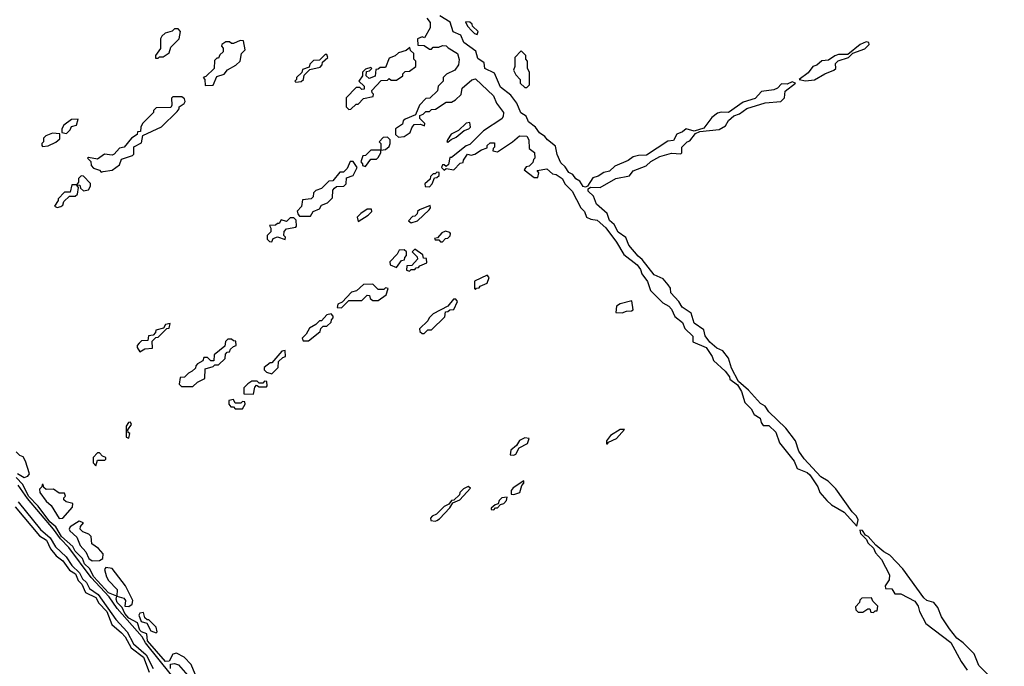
# Model space of a CAD drawing. Extents: x 2889633 to 3052318, y 540750 to 918690.
# Tile 338 of 656: x 2938370 to 2943739, y 769217 to 772740. Entities that reach past the tile are written whole.
import ezdxf

# ---------------------------------------------------------------- set-up
doc = ezdxf.new("R2010")
doc.units = 0

msp = doc.modelspace()

# ---------------------------------------------------------------- linework, layer by layer
at = {"layer": '0CON02XD'}
for points in [[(2940589.3, 772749.3), (2940607.5, 772725), (2940607.5, 772695), (2940578.3, 772641.7), (2940565, 772647.5), (2940540, 772635), (2940541.7, 772601.7), (2940575, 772600), (2940605, 772580), (2940615, 772580), (2940625, 772590), (2940655, 772590), (2940675, 772600), (2940695, 772597.5), (2940707, 772587), (2940756.7, 772555), (2940767, 772523), (2940762.5, 772495), (2940742.5, 772465), (2940697.5, 772442.5), (2940680, 772425), (2940680, 772405), (2940651.7, 772378.3), (2940648.3, 772351.7), (2940607, 772313), (2940585, 772310), (2940550, 772275), (2940528.3, 772221.7), (2940471.7, 772198.3), (2940461.7, 772188.3), (2940458.3, 772171.7), (2940420, 772145), (2940420, 772115), (2940435, 772100), (2940467, 772103), (2940500, 772125), (2940508.3, 772151.7), (2940521.7, 772168.3), (2940555, 772170), (2940578.3, 772161.7), (2940580, 772175), (2940551.7, 772201.7), (2940551.7, 772218.3), (2940570, 772225), (2940585, 772240), (2940605, 772240), (2940615, 772250), (2940637, 772253), (2940695, 772290), (2940725, 772290), (2940747, 772303), (2940777, 772333), (2940783.6, 772366.4), (2940835, 772412.5), (2940855, 772417.5), (2940953.3, 772325), (2940970, 772285), (2941007.5, 772235), (2941007, 772213), (2941000, 772200), (2940900, 772135), (2940825, 772060), (2940805, 772052.5), (2940725, 771990), (2940715, 771990), (2940708.3, 771951.7), (2940695, 771940), (2940685, 771950), (2940675, 771950), (2940670, 771935), (2940685, 771920), (2940695, 771930), (2940737, 771923), (2940771.7, 771958.3), (2940788.3, 771961.7), (2940790, 771975), (2940811.7, 772008.3), (2940832.5, 772002.5), (2940851.7, 772008.3), (2940888.3, 772031.7), (2940918.3, 772041.7), (2940920, 772055), (2940935, 772070), (2940958.3, 772068.3), (2940960, 772045), (2940951.7, 772038.3), (2940950, 772025), (2940975, 772020), (2941057.5, 772075), (2941095, 772107.5), (2941135.9, 772105.9), (2941146.7, 772085), (2941148.3, 772038.3), (2941177, 772017), (2941180, 771985), (2941171.7, 771978.3), (2941168.3, 771961.7), (2941148.3, 771941.7), (2941131.7, 771938.3), (2941121.7, 771921.7), (2941175, 771880), (2941195, 771880), (2941200, 771905), (2941191.7, 771918.3), (2941245, 771927.5), (2941275, 771900), (2941295, 771897.5), (2941327.5, 771875), (2941343.9, 771843.9), (2941382.5, 771805), (2941430, 771715), (2941450, 771695), (2941460, 771665), (2941483.8, 771653.8), (2941518.3, 771648.3), (2941565.9, 771605.9), (2941625, 771527.5), (2941665, 771460), (2941737.5, 771405), (2941755, 771380), (2941762.5, 771355), (2941793.6, 771313.6), (2941810, 771265), (2941877, 771197), (2941909.5, 771179.5), (2941923.6, 771163.6), (2941942.5, 771122.5), (2941985, 771090), (2941997, 771057), (2942040, 771015), (2942040, 770985), (2942113.3, 770955), (2942146.7, 770905), (2942153.8, 770883.8), (2942217.5, 770825), (2942240, 770795), (2942241.7, 770781.7), (2942285, 770750), (2942306.7, 770715), (2942323.9, 770653.9), (2942359.3, 770619.3), (2942375, 770590), (2942408.3, 770568.3), (2942412.5, 770545), (2942425, 770530), (2942455, 770530), (2942493, 770493), (2942512.5, 770435), (2942592.5, 770335), (2942610, 770295), (2942663.6, 770273.6), (2942679.5, 770259.5), (2942722.5, 770195), (2942733.9, 770163.9), (2942770.7, 770120.7), (2942797, 770097), (2942866.4, 770056.4), (2942935, 769980)], [(2942935, 769980), (2942942.5, 770015), (2942933.3, 770035), (2942909.2, 770059.2), (2942820.8, 770185), (2942779.2, 770225), (2942739.3, 770249.3), (2942648.1, 770348.1), (2942619.2, 770389.2), (2942601.2, 770445), (2942548.6, 770515), (2942454.4, 770604.4), (2942435.4, 770635.4), (2942409.5, 770649.5), (2942345, 770720.8), (2942288.8, 770768.8), (2942252, 770842), (2942235.8, 770895.8), (2942205, 770936.2), (2942171.2, 770951.2), (2942133.2, 770983.2), (2942108.5, 771018.5), (2942100, 771050), (2942047.5, 771087.5), (2942031.1, 771141.1), (2941983.1, 771173.1), (2941965, 771204), (2941921.5, 771251.5), (2941918.3, 771278.3), (2941906.4, 771296.4), (2941878.5, 771328.5), (2941829.7, 771349.7), (2941765, 771433.8), (2941741.8, 771451.8), (2941691.5, 771511.5), (2941675, 771553.8), (2941633.3, 771583.3), (2941612, 771625), (2941586.7, 771646.7), (2941574.2, 771685), (2941514.6, 771734.6), (2941498.9, 771778.9), (2941470.8, 771805), (2941470.8, 771819.2), (2941482.5, 771827.5), (2941535, 771826.7), (2941620, 771875), (2941695, 771890), (2941715, 771917.5), (2941786.1, 771943.9), (2941811.7, 771968.3), (2941860, 771995), (2941925, 772012.5), (2941975, 772010), (2941980, 772015), (2941980, 772045), (2942010, 772075), (2942025, 772080), (2942055, 772120), (2942078.3, 772131.7), (2942185, 772142.5), (2942218.3, 772161.7), (2942235, 772190), (2942263.9, 772216.1), (2942295, 772226.7), (2942335, 772256.7), (2942435, 772287.5), (2942520, 772295), (2942540, 772315), (2942545, 772350), (2942600, 772395), (2942581.7, 772401.7), (2942555, 772388.8), (2942525, 772390), (2942502.4, 772367.6), (2942481.9, 772358.1), (2942415, 772348), (2942380, 772310), (2942315, 772290), (2942235.9, 772234.1), (2942195, 772237.1), (2942175, 772231.4), (2942143.5, 772206.5), (2942101.2, 772148.8), (2942047.5, 772132.5), (2942004.5, 772145.5), (2941985, 772129.2), (2941953.1, 772116.9), (2941935, 772081.2), (2941905, 772078), (2941788.3, 772001.7), (2941745, 772000.8), (2941715, 771992.9), (2941687.7, 771972.3), (2941615, 771941.5), (2941585.5, 771914.5), (2941555, 771907.8), (2941525, 771886.9), (2941495, 771878), (2941466.7, 771833.3), (2941455, 771828), (2941441.9, 771831.9), (2941425, 771860), (2941403.2, 771873.2), (2941386.4, 771896.4), (2941365, 771908), (2941345, 771939.2), (2941320.5, 771960.5), (2941300.6, 772005), (2941291.4, 772051.4), (2941248.8, 772085), (2941234.2, 772104.2), (2941204.5, 772124.5), (2941182.5, 772155), (2941144.5, 772184.5), (2941131.2, 772215), (2941103.1, 772233.1), (2941080.5, 772285), (2941048.5, 772328.5), (2940992.4, 772372.4), (2940959.3, 772449.3), (2940907.1, 772475), (2940902.5, 772505), (2940868.9, 772528.9), (2940857.8, 772567.8), (2940792.5, 772615), (2940775.7, 772655.7), (2940733.1, 772673.1), (2940716.5, 772726.5), (2940660.7, 772760.7)], [(2939125, 772530), (2939132.5, 772537.5), (2939151.7, 772538.3), (2939185, 772560), (2939195, 772590), (2939240, 772635), (2939247.5, 772675), (2939235, 772690), (2939215, 772690), (2939201.7, 772678.3), (2939163, 772667), (2939145, 772650), (2939137.5, 772635), (2939137, 772583), (2939110, 772545), (2939110, 772530), (2939125, 772530)], [(2940865, 772660), (2940870, 772675), (2940840, 772705), (2940837.5, 772715), (2940825, 772727.5), (2940801.7, 772728.3), (2940812.5, 772705), (2940835, 772680), (2940850, 772665), (2940865, 772660)], [(2939381.7, 772381.7), (2939425, 772382.5), (2939445, 772430), (2939485, 772442.5), (2939503.6, 772466.4), (2939548.3, 772491.7), (2939572.5, 772515), (2939580, 772555), (2939600, 772575), (2939590, 772625), (2939573, 772627), (2939535, 772610), (2939525, 772610), (2939515, 772620), (2939495, 772620), (2939472.5, 772605), (2939470, 772595), (2939480, 772585), (2939480, 772565), (2939461.7, 772548.3), (2939455, 772530), (2939445, 772530), (2939431.7, 772518.3), (2939430, 772475), (2939385, 772430), (2939370, 772425), (2939380, 772415), (2939381.7, 772381.7)], [(2940165, 772250), (2940175, 772252.5), (2940205, 772280), (2940215, 772280), (2940245, 772310), (2940298.3, 772321.7), (2940300, 772335), (2940291.7, 772341.7), (2940290, 772355), (2940341.7, 772408.3), (2940375, 772410), (2940385, 772420), (2940395, 772410), (2940425, 772410), (2940460, 772435), (2940460, 772445), (2940471.7, 772458.3), (2940495, 772460), (2940530, 772485), (2940530, 772515), (2940520, 772525), (2940520, 772555), (2940501.7, 772571.7), (2940498.3, 772588.3), (2940478.3, 772571.7), (2940435, 772560), (2940417, 772543), (2940385, 772530), (2940365, 772480), (2940335, 772480), (2940325, 772470), (2940311.7, 772468.3), (2940308.3, 772431.7), (2940275, 772420), (2940260, 772435), (2940261.7, 772458.3), (2940278.3, 772461.7), (2940290, 772475), (2940285, 772480), (2940255, 772470), (2940240, 772455), (2940240, 772435), (2940220, 772405), (2940248.3, 772378.3), (2940248.3, 772361.7), (2940235, 772360), (2940225, 772370), (2940205, 772370), (2940150, 772315), (2940150, 772265), (2940165, 772250)], [(2941135, 772370), (2941150, 772385), (2941150, 772455), (2941140, 772475), (2941140, 772515), (2941130, 772525), (2941130, 772545), (2941105, 772570), (2941070, 772535), (2941070, 772485), (2941062.5, 772465), (2941075, 772440), (2941100, 772415), (2941100, 772395), (2941125, 772370), (2941135, 772370)], [(2942655, 772406.7), (2942705, 772413.3), (2942760, 772445), (2942810, 772465), (2942820, 772475), (2942818.3, 772501.7), (2942833.6, 772516.4), (2942890, 772535), (2942912.5, 772557.5), (2942978.3, 772581.7), (2943002.5, 772605), (2943000, 772615), (2942985, 772620), (2942952.5, 772605), (2942885, 772550), (2942835, 772550), (2942815, 772543.3), (2942780.8, 772519.2), (2942745, 772515.6), (2942717.5, 772492.5), (2942694.4, 772485.6), (2942668.7, 772451.3), (2942620, 772415), (2942655, 772406.7)], [(2939875, 772400), (2939905, 772402.5), (2939917.5, 772415), (2939921.7, 772438.3), (2939951.7, 772468.3), (2940008.3, 772481.7), (2940020, 772495), (2940021.7, 772508.3), (2940050, 772535), (2940045, 772550), (2940035, 772550), (2940005, 772520), (2939971.7, 772518.3), (2939951.7, 772498.3), (2939948.3, 772481.7), (2939911.7, 772468.3), (2939908.3, 772451.7), (2939880, 772425), (2939880, 772415), (2939870, 772405), (2939875, 772400)], [(2938815, 771910), (2938825, 771912.5), (2938875, 771920), (2938915, 771950), (2938925, 771980), (2938985, 772000), (2938991.7, 772008.3), (2938993, 772047), (2939035, 772070), (2939041.7, 772108.3), (2939143, 772157), (2939229.3, 772240.7), (2939240, 772255), (2939240, 772265), (2939266.4, 772283.6), (2939272.5, 772295), (2939268.3, 772308.3), (2939255, 772320), (2939205, 772320), (2939198.3, 772311.7), (2939200, 772275), (2939195, 772262.5), (2939115, 772260), (2939100, 772245), (2939100, 772235), (2939040, 772175), (2939030, 772155), (2939028.3, 772131.7), (2939011.7, 772128.3), (2939010, 772115), (2938980, 772095), (2938940, 772045), (2938915, 772040), (2938885, 772007.5), (2938875, 772002.5), (2938833, 772007), (2938795, 771980), (2938745, 771990), (2938740, 771985), (2938758.3, 771968.3), (2938760, 771945), (2938771.7, 771931.7), (2938805, 771920), (2938815, 771910)], [(2938625, 772120), (2938645, 772140), (2938651.7, 772158.3), (2938680, 772165), (2938688.3, 772198.3), (2938653, 772197), (2938610, 772165), (2938600, 772145), (2938600, 772125), (2938625, 772120)], [(2940705, 772072.5), (2940722.5, 772087.5), (2940750.7, 772099.3), (2940793, 772137), (2940820, 772145), (2940827.5, 772155), (2940825, 772180), (2940805, 772176.7), (2940763.3, 772136.7), (2940723, 772117), (2940702.5, 772085), (2940700, 772075), (2940705, 772072.5)], [(2938495, 772050), (2938525, 772052.5), (2938567, 772073), (2938588.3, 772091.7), (2938588.3, 772118.3), (2938548.3, 772121.7), (2938513, 772107), (2938500, 772095), (2938500, 772075), (2938490, 772065), (2938490, 772055), (2938495, 772050)], [(2940340, 772030), (2940365, 772032.5), (2940385, 772050), (2940390, 772065), (2940390, 772085), (2940375, 772100), (2940351.7, 772098.3), (2940330, 772075), (2940340, 772065), (2940340, 772030)], [(2940255, 771940), (2940285, 771980), (2940315, 771980), (2940325, 771990), (2940340, 772015), (2940340, 772030), (2940285, 772030), (2940255, 772000), (2940241.7, 771998.3), (2940230, 771965), (2940240, 771955), (2940240, 771945), (2940255, 771940)], [(2939955, 771670), (2939970, 771695), (2940005, 771710), (2940015, 771730), (2940048.3, 771741.7), (2940075, 771770), (2940078.3, 771811.7), (2940087, 771823), (2940098.3, 771831.7), (2940137, 771833), (2940150, 771845), (2940151.7, 771878.3), (2940189.3, 771890.7), (2940210, 771935), (2940188.3, 771968.3), (2940171.7, 771968.3), (2940155, 771930), (2940135, 771910), (2940115, 771910), (2940078.3, 771861.7), (2940055, 771860), (2940015, 771820), (2939985, 771810), (2939973, 771797), (2939970, 771775), (2939960, 771765), (2939911.7, 771758.3), (2939907, 771723), (2939883, 771697), (2939888.3, 771678.3), (2939895, 771670), (2939955, 771670)], [(2938718.3, 771808.3), (2938745, 771812.5), (2938757, 771833), (2938757, 771847), (2938718.3, 771888.3), (2938705, 771890), (2938690, 771875), (2938690, 771855), (2938680, 771840), (2938698.3, 771838.3), (2938701.7, 771821.7), (2938718.3, 771808.3)], [(2940605, 771830), (2940620, 771845), (2940631.7, 771878.3), (2940645, 771880), (2940658.3, 771891.7), (2940658.3, 771908.3), (2940645, 771910), (2940635, 771900), (2940625, 771900), (2940610, 771885), (2940608.3, 771871.7), (2940580, 771845), (2940581.7, 771831.7), (2940605, 771830)], [(2938575, 771717.5), (2938595, 771722.5), (2938605, 771730), (2938610.7, 771749.3), (2938641.7, 771778.3), (2938671.7, 771778.3), (2938685, 771790), (2938690, 771825), (2938680, 771840), (2938655, 771840), (2938645, 771800), (2938615, 771800), (2938580, 771765), (2938580, 771755), (2938560, 771725), (2938575, 771717.5)], [(2940505, 771632.5), (2940540, 771645), (2940602.5, 771705), (2940610, 771715), (2940608.3, 771728.3), (2940550, 771705), (2940540, 771695), (2940538.3, 771681.7), (2940525, 771670), (2940511.7, 771668.3), (2940490, 771645), (2940505, 771632.5)], [(2939745, 771530), (2939751.7, 771548.3), (2939775, 771557.5), (2939818.3, 771541.7), (2939820, 771555), (2939810, 771565), (2939813, 771587), (2939825, 771600), (2939875, 771610), (2939880, 771615), (2939878.3, 771648.3), (2939865, 771660), (2939845, 771660), (2939825, 771640), (2939795, 771650), (2939785, 771630), (2939775, 771630), (2939765, 771620), (2939731.7, 771618.3), (2939740, 771605), (2939740, 771585), (2939720, 771565), (2939720, 771545), (2939731.7, 771531.7), (2939745, 771530)], [(2940215, 771640), (2940270, 771675), (2940290, 771695), (2940288.3, 771708.3), (2940265, 771707.5), (2940230, 771685), (2940210, 771665), (2940215, 771640)], [(2940675, 771530), (2940691.7, 771548.3), (2940705, 771550), (2940718.3, 771561.7), (2940720, 771575), (2940715, 771580), (2940692.5, 771587.5), (2940671.7, 771578.3), (2940648.3, 771551.7), (2940631.7, 771548.3), (2940635, 771540), (2940655, 771540), (2940665, 771530), (2940675, 771530)], [(2940425, 771390), (2940451.7, 771428.3), (2940468.3, 771431.7), (2940470, 771445), (2940480, 771455), (2940480, 771475), (2940467, 771487), (2940440, 771485), (2940427.5, 771462.5), (2940388.3, 771421.7), (2940390, 771405), (2940425, 771390)], [(2940495, 771370), (2940505, 771380), (2940525, 771380), (2940531.7, 771388.3), (2940545, 771390), (2940551.7, 771398.3), (2940590, 771415), (2940588.3, 771438.3), (2940571.7, 771441.7), (2940568.3, 771458.3), (2940525, 771490), (2940510, 771475), (2940538.3, 771448.3), (2940540, 771435), (2940508.3, 771401.7), (2940481.7, 771398.3), (2940480, 771375), (2940495, 771370)], [(2940855, 771270), (2940861.7, 771278.3), (2940875, 771280), (2940881.7, 771288.3), (2940920, 771305), (2940930, 771335), (2940918.3, 771348.3), (2940850, 771315), (2940850, 771275), (2940855, 771270)], [(2940125, 771170), (2940165, 771210), (2940235, 771210), (2940265, 771240), (2940278.3, 771238.3), (2940281.7, 771221.7), (2940295, 771210), (2940325, 771210), (2940368.3, 771241.7), (2940380, 771275), (2940365, 771280), (2940355, 771270), (2940325, 771270), (2940295, 771300), (2940245, 771297.5), (2940207, 771263), (2940180, 771255), (2940128.3, 771201.7), (2940105, 771190), (2940101.7, 771171.7), (2940125, 771170)], [(2940575, 771030), (2940595, 771050), (2940615, 771050), (2940688.3, 771121.7), (2940691.7, 771148.3), (2940705, 771150), (2940715, 771160), (2940738.3, 771161.7), (2940757.5, 771205), (2940748.3, 771218.3), (2940735, 771217.5), (2940705, 771180), (2940625, 771137.5), (2940603.6, 771116.4), (2940595, 771100), (2940550, 771055), (2940551.7, 771041.7), (2940565, 771030), (2940575, 771030)], [(2941655, 771142.5), (2941678.3, 771151.7), (2941707, 771153), (2941715, 771160), (2941708.3, 771208.3), (2941645, 771192.5), (2941625, 771180), (2941620, 771145), (2941655, 771142.5)], [(2939945, 770990), (2939998.3, 771031.7), (2940008.3, 771041.7), (2940011.7, 771058.3), (2940025, 771070), (2940045, 771070), (2940068.3, 771091.7), (2940070, 771105), (2940080, 771115), (2940080, 771125), (2940068.3, 771138.3), (2940045, 771132.5), (2940015, 771100), (2940005, 771100), (2939985, 771080), (2939950.7, 771059.3), (2939933, 771027), (2939910, 771005), (2939915, 770990), (2939945, 770990)], [(2939025, 770930), (2939053, 770947), (2939095, 770950), (2939091.7, 770988.3), (2939111.7, 771008.3), (2939125, 771010), (2939171.7, 771058.3), (2939185, 771060), (2939190, 771085), (2939165, 771080), (2939155, 771060), (2939111.7, 771048.3), (2939110, 771035), (2939098.3, 771021.7), (2939071.7, 771018.3), (2939068.3, 770991.7), (2939035, 770990), (2939021.7, 770978.3), (2939010, 770965), (2939010, 770955), (2939025, 770930)], [(2939251.7, 770741.7), (2939315, 770742.5), (2939340, 770765), (2939380, 770785), (2939381.7, 770838.3), (2939425, 770850), (2939435, 770860), (2939455, 770860), (2939490, 770895), (2939492.5, 770917.5), (2939501.7, 770928.3), (2939515, 770930), (2939520, 770945), (2939535, 770960), (2939550, 770965), (2939548.3, 770988.3), (2939535, 770990), (2939525, 771000), (2939505, 771000), (2939493, 770987), (2939488.3, 770961.7), (2939430, 770915), (2939428.3, 770881.7), (2939411.7, 770881.7), (2939395, 770900), (2939375, 770900), (2939368.3, 770881.7), (2939340, 770865), (2939330, 770855), (2939328.3, 770841.7), (2939310, 770825), (2939290, 770815), (2939268.3, 770791.7), (2939245, 770790), (2939240, 770755), (2939251.7, 770741.7)], [(2939745, 770810), (2939780, 770845), (2939781.7, 770878.3), (2939805, 770900), (2939820, 770905), (2939818.3, 770938.3), (2939800, 770935), (2939745, 770870), (2939735, 770870), (2939702.5, 770845), (2939703, 770833), (2939715, 770820), (2939745, 770810)], [(2939645, 770700), (2939652.5, 770737.5), (2939661.7, 770748.3), (2939675, 770740), (2939715, 770740), (2939720, 770745), (2939718.3, 770768.3), (2939705, 770770), (2939695, 770760), (2939675, 770760), (2939665, 770770), (2939635, 770770), (2939613.6, 770756.4), (2939592.5, 770735), (2939592.5, 770702.5), (2939645, 770700)], [(2939585, 770620), (2939600, 770645), (2939598.3, 770658.3), (2939585, 770660), (2939575, 770650), (2939545, 770650), (2939535, 770670), (2939510, 770665), (2939510, 770645), (2939521.7, 770631.7), (2939535, 770630), (2939545, 770620), (2939585, 770620)], [(2938965, 770460), (2938970, 770485), (2938961.7, 770491.7), (2938960, 770505), (2938980, 770535), (2938975, 770547.5), (2938963.6, 770546.4), (2938950, 770525), (2938950, 770465), (2938965, 770460)], [(2941575, 770430), (2941581.7, 770438.3), (2941625, 770457.5), (2941667.5, 770507.5), (2941645, 770507.5), (2941592.5, 770475), (2941570, 770445), (2941570, 770430), (2941575, 770430)], [(2941065, 770367.5), (2941075, 770372.5), (2941093.3, 770406.7), (2941139.3, 770430.7), (2941148.3, 770458.3), (2941125, 770462.5), (2941095, 770447.5), (2941079.3, 770420.7), (2941047.5, 770395), (2941045, 770370), (2941065, 770367.5)], [(2938357.7, 770267.7), (2938395, 770246), (2938415, 770254), (2938423.8, 770265), (2938402.5, 770335), (2938389.3, 770359.3), (2938370, 770365), (2938350, 770385)], [(2938785, 770310), (2938795, 770340), (2938835, 770340), (2938840, 770345), (2938840, 770355), (2938821.7, 770361.7), (2938805, 770380), (2938795, 770380), (2938770, 770355), (2938770, 770325), (2938785, 770310)], [(2939327.5, 769175), (2939305, 769227.5), (2939266.1, 769266.1), (2939225, 769288.8), (2939205, 769283.3), (2939184.2, 769245.8), (2939165, 769244.3), (2939066.9, 769356.9), (2939063.8, 769393.8), (2939035, 769404.4), (2939025, 769414.2), (2939013.3, 769453.3), (2938965, 769478.9), (2938943.6, 769505), (2938928.3, 769538.3), (2938901.4, 769565), (2938896.4, 769583.6), (2938900, 769600), (2938855, 769617.8), (2938774.3, 769704.3), (2938750, 769750), (2938723.6, 769775), (2938712.5, 769805), (2938673.1, 769845), (2938659.7, 769869.7), (2938597.9, 769925), (2938566.2, 769976.2), (2938534.8, 770004.8), (2938470, 770090), (2938417.7, 770145), (2938386.9, 770206.9), (2938350, 770245)], [(2938585, 770023.3), (2938605, 770024), (2938657.5, 770085), (2938660, 770105), (2938623, 770113), (2938610, 770125), (2938610, 770135), (2938620, 770145), (2938615, 770160), (2938585, 770160), (2938555, 770182.5), (2938515, 770180), (2938501.7, 770191.7), (2938498.3, 770208.3), (2938491.7, 770208.3), (2938490, 770195), (2938478.3, 770181.7), (2938480, 770165), (2938515, 770117.5), (2938542.5, 770092.5), (2938585, 770023.3)], [(2941065, 770152.5), (2941097.5, 770165), (2941108.3, 770201.7), (2941120, 770215), (2941118.3, 770228.3), (2941060.7, 770189.3), (2941050, 770175), (2941050, 770155), (2941065, 770152.5)], [(2939198.5, 769168.5), (2939056.4, 769345), (2939037.9, 769377.9), (2938901.6, 769531.6), (2938857.1, 769595), (2938760.4, 769700.4), (2938638.5, 769865), (2938592.3, 769912.2), (2938554.4, 769965), (2938411.8, 770131.8), (2938361.1, 770205)], [(2940635, 770007.5), (2940645, 770012.5), (2940659.3, 770020.7), (2940715, 770080), (2940731.7, 770108.3), (2940770, 770125), (2940828.3, 770188.3), (2940815, 770197.5), (2940790, 770185), (2940770, 770165), (2940768.3, 770151.7), (2940738.3, 770121.7), (2940725, 770120), (2940710, 770100), (2940685, 770087.5), (2940643, 770047), (2940620, 770035), (2940610, 770025), (2940611.7, 770011.7), (2940635, 770007.5)], [(2938362.4, 770112.4), (2938483, 769963), (2938536.6, 769916.6), (2938565, 769867.5), (2938623.1, 769813.1), (2938655, 769766), (2938696.1, 769726.1), (2938713.2, 769693.2), (2938734.5, 769674.5), (2938751.2, 769641.2), (2938798.1, 769608.1), (2938895, 769472), (2938955.9, 769405.9), (2938990.5, 769340.5), (2939059.7, 769279.7), (2939097.1, 769205)], [(2940955, 770070), (2940965, 770080), (2940975, 770080), (2940991.7, 770098.3), (2941010, 770105), (2941025, 770120), (2941028.3, 770138.3), (2941000, 770135), (2940985, 770120), (2940978.3, 770101.7), (2940963, 770097), (2940941.7, 770078.3), (2940941.7, 770071.7), (2940955, 770070)], [(2938345, 770086.7), (2938477.3, 769927.3), (2938516.2, 769905), (2938537.5, 769857.5), (2938568.3, 769818.3), (2938605, 769792.5), (2938641.4, 769741.4), (2938675, 769721.2), (2938688, 769685), (2938708, 769665), (2938729.2, 769619.2), (2938785, 769592), (2938800.7, 769560.7), (2938845.6, 769515), (2938873.3, 769445), (2938925, 769400), (2938945, 769377.5), (2938977.1, 769317.1), (2939045, 769266.2), (2939075.7, 769185.7)], [(2938765, 769791.2), (2938805, 769793.3), (2938822.5, 769805), (2938825, 769830), (2938799.3, 769859.3), (2938762.5, 769885), (2938760, 769925), (2938747, 769937), (2938715, 769950), (2938700, 769965), (2938701.7, 769978.3), (2938718.3, 769998.3), (2938695, 770007.5), (2938645, 769976.7), (2938640, 769965), (2938643.8, 769955), (2938681.2, 769921.2), (2938700, 769875), (2938731.4, 769841.4), (2938746.7, 769805), (2938765, 769791.2)], [(2943739.2, 769085), (2943601.1, 769221.1), (2943574, 769285), (2943515.7, 769345), (2943479.7, 769369.7), (2943440.6, 769420.6), (2943396.6, 769486.6), (2943376.9, 769536.9), (2943354.3, 769564.3), (2943316.1, 769576.1), (2943299.6, 769589.6), (2943185, 769748), (2943115, 769822.9), (2943081.7, 769841.7), (2943038, 769878), (2942997.5, 769925), (2942981.7, 769931.7), (2942965, 769957.5), (2942951.7, 769958.3), (2942955, 769940), (2942988.3, 769908.3), (2942995, 769890), (2943025, 769860), (2943037.5, 769835), (2943068.8, 769798.8), (2943112.5, 769715), (2943111.7, 769688.3), (2943090, 769655), (2943091.7, 769641.7), (2943125, 769640), (2943141.7, 769611.7), (2943175, 769612.5), (2943251.2, 769571.2), (2943268.8, 769545), (2943276.7, 769515), (2943310.7, 769450.7), (2943447.7, 769347.7), (2943503.9, 769243.9), (2943537, 769197)], [(2938965, 769543.8), (2938982.5, 769555), (2938987.5, 769575), (2938946.1, 769656.1), (2938875, 769750), (2938840, 769755), (2938832.5, 769745), (2938842.5, 769705), (2938854.4, 769684.4), (2938901.2, 769635), (2938900, 769600), (2938937.7, 769587.7), (2938946.2, 769575), (2938942.5, 769545), (2938965, 769543.8)], [(2943025, 769510), (2943035, 769520), (2943045, 769520), (2943050, 769545), (2943021.7, 769571.7), (2943015, 769590), (2942961.7, 769588.3), (2942951.7, 769578.3), (2942950, 769565), (2942928.3, 769541.7), (2942930, 769525), (2942943, 769513), (2942967, 769513), (2942995, 769530), (2943005, 769530), (2943011.7, 769511.7), (2943025, 769510)], [(2939115, 769400), (2939120, 769405), (2939115, 769430), (2939075, 769470), (2939065, 769470), (2939051.7, 769481.7), (2939045, 769510), (2939025, 769507.5), (2939020, 769495), (2939031.7, 769461.7), (2939062.5, 769452.5), (2939085, 769410), (2939115, 769400)], [(2939191.5, 769205), (2939191.7, 769228.3), (2939215, 769232.9), (2939235.6, 769225.6), (2939287.5, 769167.5)]]:
    msp.add_lwpolyline(points, dxfattribs=at)

doc.saveas('drawing.dxf')
